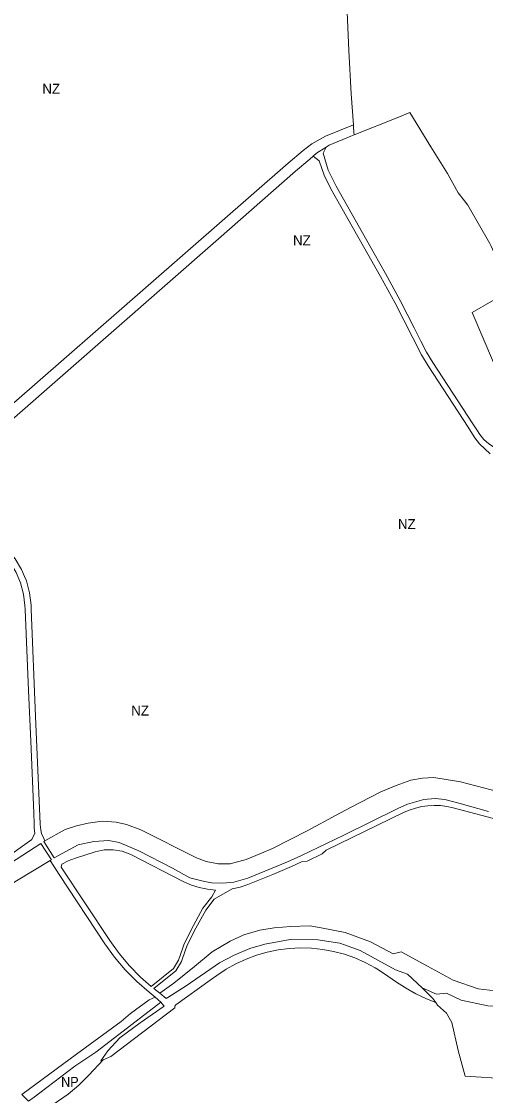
# Model space of a CAD drawing. Extents: x -650451 to -642268, y -1075216 to -1066610.
# Drawn here: x -645580 to -645020, y -1069167 to -1067871 of the extents above; entities that cross this region are included whole.
import ezdxf

# ---------------------------------------------------------------- set-up
doc = ezdxf.new("R2010")
doc.units = 0
doc.header["$LTSCALE"] = 4.8
for name, color, linetype, lineweight in [('15', 7, 'Continuous', 13), ('24', 7, 'Continuous', 13), ('25', 7, 'Continuous', 13), ('45', 7, 'Continuous', 13), ('46', 7, 'Continuous', 13), ('48', 7, 'Continuous', 13)]:
    doc.layers.add(name, color=color, linetype=linetype, lineweight=lineweight)
doc.layers.add('62', color=7, linetype='Continuous')

msp = doc.modelspace()

# ---------------------------------------------------------------- linework, layer by layer
at = {"layer": '15'}
for points in [[(-645228.257, -1068033.102), (-645224.36, -1068029.44), (-645212.831, -1068022.262)], [(-645212.831, -1068022.262), (-645216.33, -1068029.45), (-645210.19, -1068049.9), (-645200.78, -1068069.33), (-645154.68, -1068150.75), (-645140.99, -1068174.92), (-645123.29, -1068207.28), (-645106.55, -1068240.15), (-645098.61, -1068256.33), (-645091.6, -1068269.57), (-645083.99, -1068282.08), (-645035.86, -1068356.25), (-645030.2, -1068364.48), (-645027.23, -1068368.85), (-645022.34, -1068375.11), (-645016.44, -1068380.44), (-645009.72, -1068384.69), (-645003.98, -1068387.18), (-644997.7, -1068387.1), (-644978.39, -1068393.26), (-644970.72, -1068399.33), (-644966.17, -1068403.25), (-644959.42, -1068409.51)], [(-645014.95, -1068392.17), (-645027.82, -1068380.21), (-645033.49, -1068372.96), (-645036.31, -1068368.47), (-645041.56, -1068359.96), (-645089.68, -1068286.16), (-645097.68, -1068273.03), (-645129.48, -1068210.55), (-645147.09, -1068178.35), (-645206.9, -1068072.73), (-645215.02, -1068056.12), (-645221, -1068038.9), (-645228.257, -1068033.102)], [(-645632.76, -1068904.96), (-645605.99, -1068885.11), (-645567.83, -1068857.79), (-645564.25, -1068849.99), (-645565.26, -1068844.12), (-645564.97, -1068839.07), (-645565.34, -1068825.58), (-645568.99, -1068739.04), (-645571.75, -1068677.77), (-645575.86, -1068580.22), (-645576.29, -1068575.28), (-645577.8, -1068561.45), (-645581.4, -1068548.08), (-645586.82, -1068535.33), (-645594.04, -1068523.44), (-645596.74, -1068519.27), (-645628.94, -1068473.97), (-645655.81, -1068438.19), (-645668.04, -1068424.72), (-645673.86, -1068423.84), (-645657.63, -1068408.53)], [(-645657.63, -1068408.53), (-645654.34, -1068405.65), (-645653.87, -1068424.71), (-645651.53, -1068430.1), (-645591.03, -1068515.22), (-645587.94, -1068519.19), (-645580.2, -1068531.93), (-645576.6, -1068540.35), (-645574.36, -1068545.66), (-645570.55, -1068560.09), (-645568.86, -1068574.89), (-645568.88, -1068579.93), (-645563.42, -1068709.35), (-645557.97, -1068838.77), (-645557.27, -1068843.66), (-645556.12, -1068850.33), (-645553.29, -1068856.55), (-645552.302, -1068859.444)], [(-645552.302, -1068859.444), (-645553.23, -1068859.97), (-645540.97, -1068879.83), (-645512.04, -1068863.96), (-645493.25, -1068860.03), (-645475.18, -1068859.03), (-645462.39, -1068861.11), (-645438.7, -1068871.38), (-645398.36, -1068892.25), (-645377.1, -1068903.78), (-645361.33, -1068907.92), (-645351.01, -1068909.83), (-645337.23, -1068910.23), (-645323.96, -1068909.25), (-645307.09, -1068904.16), (-645259.27, -1068884.49), (-645242.55, -1068876.91), (-645192.31, -1068852.78), (-645126.32, -1068820.15), (-645114.55, -1068814.87), (-645094.72, -1068809.5), (-645081.27, -1068808.29), (-645069.36, -1068809.28), (-645052.77, -1068813.81), (-645016.93, -1068823.91)], [(-644998.7, -1068835.48), (-645059.46, -1068819.41), (-645067.04, -1068817.76), (-645074.66, -1068816.8), (-645082.34, -1068816.52), (-645090.01, -1068816.92), (-645097.47, -1068817.98), (-645104.87, -1068819.7), (-645112.38, -1068822.16), (-645119.5, -1068825.24), (-645212.72, -1068870.49), (-645217.45, -1068875.09), (-645235.76, -1068883.92), (-645242.64, -1068884.8), (-645254.58, -1068890.34), (-645276.91, -1068899.79), (-645307.16, -1068911.97), (-645316.51, -1068915.17), (-645326.23, -1068917.37), (-645348.066, -1068929.794), (-645357.996, -1068942.757), (-645371.971, -1068968.389), (-645380.699, -1068986.445), (-645382.274, -1068990.949), (-645387.111, -1069004.801), (-645393.954, -1069016.138), (-645420.586, -1069037.45), (-645413.29, -1069042.92)], [(-645545.679, -1068882.991), (-645544.33, -1068882.17), (-645557.17, -1068862.39), (-645623.92, -1068905.45), (-645630.48, -1068909.6), (-645637.82, -1068914.25)], [(-645419.17, -1069048.02), (-645426.46, -1069041.78), (-645441.38, -1069028.88), (-645455.35, -1069014.76), (-645468.16, -1068999.57), (-645479.67, -1068983.55), (-645534.94, -1068899.86), (-645541.34, -1068889.93), (-645545.679, -1068882.991)], [(-645080.589, -1069054.473), (-645091.58, -1069050.02), (-645104.48, -1069043.8), (-645116.97, -1069036.77), (-645128.98, -1069028.97), (-645142.36, -1069019.71), (-645151.44, -1069013.9), (-645153.73, -1069012.43), (-645165.61, -1069006.06), (-645177.95, -1069000.62), (-645190.67, -1068996.16), (-645203.69, -1068992.68), (-645216.94, -1068990.22), (-645230.35, -1068988.79), (-645243.82, -1068988.39), (-645257.29, -1068989.04), (-645270.66, -1068990.72), (-645283.87, -1068993.43), (-645296.82, -1068997.15), (-645309.46, -1069001.86), (-645321.7, -1069007.53), (-645333.45, -1069014.12), (-645344.7, -1069021.63), (-645352.85, -1069027.34), (-645394.11, -1069057.22), (-645395.32, -1069058.89), (-645395.34, -1069060.89), (-645472.56, -1069119.53), (-645481.72, -1069123.47)], [(-645413.29, -1069042.92), (-645405.852, -1069049.677), (-645403.6, -1069048.22), (-645381.75, -1069034.17), (-645341.31, -1069006.42), (-645323.59, -1068997.12), (-645305.04, -1068989.18), (-645286.67, -1068983.85), (-645256.29, -1068978.12), (-645222.7, -1068978.86), (-645196.42, -1068982.87), (-645171.63, -1068991.63), (-645128.94, -1069015.1), (-645114.52, -1069020.11), (-645096.97, -1069036.63)], [(-645096.97, -1069036.63), (-645084.19, -1069049.55), (-645080.589, -1069054.473)], [(-645481.72, -1069123.47), (-645484.616, -1069124.845), (-645476.39, -1069112.56), (-645461.59, -1069096.91), (-645437.22, -1069079.02), (-645408.417, -1069058.81), (-645410.47, -1069055.83), (-645412.13, -1069053.74), (-645419.17, -1069048.02)]]:
    msp.add_lwpolyline(points, dxfattribs=at)
msp.add_lwpolyline([(-645346.11, -1068918.62), (-645356.04, -1068917.65), (-645365.8, -1068915.63), (-645375.3, -1068912.58), (-645384.33, -1068908.58), (-645448.43, -1068875.95), (-645458.84, -1068871.88), (-645469.68, -1068869.93), (-645480.68, -1068870.12), (-645491.61, -1068872.47), (-645515.12, -1068880), (-645524.13, -1068883.52), (-645531.66, -1068887.61), (-645532.39, -1068890.9), (-645473.98, -1068979.47), (-645462.64, -1068995.27), (-645450.17, -1069010.02), (-645436.6, -1069023.76), (-645423.753, -1069034.862), (-645397.01, -1069013.46), (-645390.75, -1069003.09), (-645386.05, -1068989.63), (-645384.4, -1068984.91), (-645375.53, -1068966.56), (-645361.36, -1068940.57), (-645350.78, -1068926.76)], close=True, dxfattribs=at)
at = {"layer": '24'}
for points in [[(-645589.734, -1068330.849), (-645427.4, -1068189.15), (-645258.58, -1068041.8), (-645240.62, -1068026.53), (-645229.95, -1068018.28), (-645213.6, -1068009.2), (-645179.89, -1067995.2)], [(-645179.89, -1067995.2), (-645179.67, -1067998.38), (-645179.28, -1068004.08), (-645179.06, -1068007.39)], [(-645179.06, -1068007.39), (-645183.06, -1068008.96), (-645209.31, -1068020.07), (-645212.831, -1068022.262)], [(-645212.831, -1068022.262), (-645224.36, -1068029.44), (-645228.257, -1068033.102)], [(-645228.257, -1068033.102), (-645232.31, -1068036.91), (-645249.9, -1068051.45), (-645342.79, -1068132.81), (-645592.08, -1068351.12), (-645657.63, -1068408.53), (-645673.86, -1068423.84)]]:
    msp.add_lwpolyline(points, dxfattribs=at)
at = {"layer": '25'}
for points in [[(-645413.29, -1069042.92), (-645396.53, -1069030.88), (-645371.56, -1069010.81), (-645350.17, -1068993.33), (-645328.55, -1068980.37), (-645311.99, -1068972.74), (-645292.77, -1068966.91), (-645275.45, -1068964.38), (-645255.21, -1068962.49), (-645232.4, -1068961.67), (-645218.85, -1068964.3), (-645189.84, -1068969.91), (-645159.37, -1068981.11), (-645131.73, -1068995.69), (-645122.25, -1068993.21), (-645090.35, -1069010.56), (-645059.3, -1069027.45), (-645029.47, -1069037.71), (-644988.11, -1069042.51), (-644952.47, -1069036.35)], [(-645096.97, -1069036.63), (-645114.52, -1069020.11), (-645128.94, -1069015.1), (-645171.63, -1068991.63), (-645196.42, -1068982.87), (-645222.7, -1068978.86), (-645256.29, -1068978.12), (-645286.67, -1068983.85), (-645305.04, -1068989.18), (-645323.59, -1068997.12), (-645341.31, -1069006.42), (-645381.75, -1069034.17), (-645403.6, -1069048.22), (-645405.852, -1069049.677), (-645413.29, -1069042.92)], [(-644941.27, -1069052.9), (-644975.19, -1069058.65), (-644987.99, -1069059.67), (-645017.77, -1069058.35), (-645049.91, -1069051.48), (-645067.65, -1069043.18), (-645079.65, -1069044.32), (-645096.97, -1069036.63)], [(-645579.94, -1069165.52), (-645514.08, -1069116.5), (-645459.91, -1069077.37), (-645449.03, -1069067.42), (-645426.3, -1069051.02), (-645419.17, -1069048.02), (-645412.13, -1069053.74)], [(-645412.13, -1069053.74), (-645447.18, -1069080.79), (-645490.83, -1069114.27), (-645515.99, -1069131.1), (-645558.2, -1069163.37), (-645565.1, -1069168.65), (-645571.9, -1069173.43), (-645579.94, -1069165.52)]]:
    msp.add_lwpolyline(points, dxfattribs=at)
at = {"layer": '45'}
for points in [[(-645552.302, -1068859.444), (-645527.84, -1068845.59), (-645513.84, -1068841.17), (-645499.8, -1068838.07), (-645482.88, -1068835.58), (-645466.2, -1068836.84), (-645453.59, -1068839.38), (-645436.18, -1068845.91), (-645369.07, -1068879.97), (-645357.42, -1068884.27), (-645342.95, -1068887.14), (-645328.6, -1068886.89), (-645309.08, -1068881.71), (-645290.63, -1068873.98), (-645277.52, -1068868.49), (-645234.68, -1068846.67), (-645200.52, -1068828.2), (-645183.29, -1068819.23), (-645146.79, -1068800.21), (-645128.2, -1068792.33), (-645110.5, -1068786.08), (-645096.42, -1068783.56), (-645082.62, -1068782.8), (-645050.5, -1068788.01), (-645004.48, -1068800.3)], [(-645016.93, -1068823.91), (-645052.77, -1068813.81), (-645069.36, -1068809.28), (-645081.27, -1068808.29), (-645094.72, -1068809.5), (-645114.55, -1068814.87), (-645126.32, -1068820.15), (-645192.31, -1068852.78), (-645242.55, -1068876.91), (-645259.27, -1068884.49), (-645307.09, -1068904.16), (-645323.96, -1068909.25), (-645337.23, -1068910.23), (-645351.01, -1068909.83), (-645361.33, -1068907.92), (-645377.1, -1068903.78), (-645398.36, -1068892.25), (-645438.7, -1068871.38), (-645462.39, -1068861.11), (-645475.18, -1068859.03), (-645493.25, -1068860.03), (-645512.04, -1068863.96), (-645540.97, -1068879.83), (-645553.23, -1068859.97), (-645552.302, -1068859.444)], [(-645637.82, -1068914.25), (-645630.48, -1068909.6), (-645623.92, -1068905.45), (-645557.17, -1068862.39), (-645544.33, -1068882.17), (-645545.679, -1068882.991)], [(-645545.679, -1068882.991), (-645586.28, -1068907.71), (-645690.34, -1068973.16), (-645744.65, -1069009.71), (-645760.07, -1069023.11), (-645773.38, -1069043.46)]]:
    msp.add_lwpolyline(points, dxfattribs=at)
at = {"layer": '46'}
for points in [[(-645241.99, -1067708.63), (-645192.4, -1067722.74), (-645191.55, -1067752.42), (-645190.61, -1067785.41), (-645185.5, -1067905.76), (-645182.4, -1067958.11), (-645179.89, -1067995.2)], [(-645179.06, -1068007.39), (-645126.11, -1067986.52), (-645111.83, -1067980.38), (-645086.3, -1068021.92), (-645066.21, -1068054.16), (-645053.36, -1068077.25), (-645045.78, -1068087.19), (-645041.75, -1068092.48), (-645015.38, -1068138.59), (-645014.09, -1068140.85), (-645004.64, -1068161.3), (-644999.74, -1068171.88), (-644990.43, -1068198.75), (-645012.64, -1068208.23), (-645036.69, -1068221.92), (-645010.65, -1068282), (-645000.93, -1068306.11), (-644983.04, -1068349.19), (-644969.23, -1068390.78), (-644963.44, -1068401.84), (-644959.42, -1068409.51)], [(-645179.89, -1067995.2), (-645213.6, -1068009.2), (-645229.95, -1068018.28), (-645240.62, -1068026.53), (-645258.58, -1068041.8), (-645427.4, -1068189.15), (-645589.734, -1068330.849)], [(-645212.831, -1068022.262), (-645209.31, -1068020.07), (-645183.06, -1068008.96), (-645179.06, -1068007.39)], [(-644959.42, -1068409.51), (-644966.17, -1068403.25), (-644970.72, -1068399.33), (-644978.39, -1068393.26), (-644997.7, -1068387.1), (-645003.98, -1068387.18), (-645009.72, -1068384.69), (-645016.44, -1068380.44), (-645022.34, -1068375.11), (-645027.23, -1068368.85), (-645030.2, -1068364.48), (-645035.86, -1068356.25), (-645083.99, -1068282.08), (-645091.6, -1068269.57), (-645098.61, -1068256.33), (-645106.55, -1068240.15), (-645123.29, -1068207.28), (-645140.99, -1068174.92), (-645154.68, -1068150.75), (-645200.78, -1068069.33), (-645210.19, -1068049.9), (-645216.33, -1068029.45), (-645212.831, -1068022.262)], [(-645657.63, -1068408.53), (-645592.08, -1068351.12), (-645342.79, -1068132.81), (-645249.9, -1068051.45), (-645232.31, -1068036.91), (-645228.257, -1068033.102)], [(-645228.257, -1068033.102), (-645221, -1068038.9), (-645215.02, -1068056.12), (-645206.9, -1068072.73), (-645147.09, -1068178.35), (-645129.48, -1068210.55), (-645097.68, -1068273.03), (-645089.68, -1068286.16), (-645041.56, -1068359.96), (-645036.31, -1068368.47), (-645033.49, -1068372.96), (-645027.82, -1068380.21), (-645014.95, -1068392.17)], [(-645552.302, -1068859.444), (-645553.29, -1068856.55), (-645556.12, -1068850.33), (-645557.27, -1068843.66), (-645557.97, -1068838.77), (-645563.42, -1068709.35), (-645568.88, -1068579.93), (-645568.86, -1068574.89), (-645570.55, -1068560.09), (-645574.36, -1068545.66), (-645576.6, -1068540.35), (-645580.2, -1068531.93), (-645587.94, -1068519.19), (-645591.03, -1068515.22), (-645651.53, -1068430.1), (-645653.87, -1068424.71), (-645654.34, -1068405.65), (-645657.63, -1068408.53)], [(-645673.86, -1068423.84), (-645668.04, -1068424.72), (-645655.81, -1068438.19), (-645628.94, -1068473.97), (-645596.74, -1068519.27), (-645594.04, -1068523.44), (-645586.82, -1068535.33), (-645581.4, -1068548.08), (-645577.8, -1068561.45), (-645576.29, -1068575.28), (-645575.86, -1068580.22), (-645571.75, -1068677.77), (-645568.99, -1068739.04), (-645565.34, -1068825.58), (-645564.97, -1068839.07), (-645565.26, -1068844.12), (-645564.25, -1068849.99), (-645567.83, -1068857.79), (-645605.99, -1068885.11), (-645632.76, -1068904.96), (-645646.49, -1068892.56)], [(-645004.48, -1068800.3), (-645050.5, -1068788.01), (-645082.62, -1068782.8), (-645096.42, -1068783.56), (-645110.5, -1068786.08), (-645128.2, -1068792.33), (-645146.79, -1068800.21), (-645183.29, -1068819.23), (-645200.52, -1068828.2), (-645234.68, -1068846.67), (-645277.52, -1068868.49), (-645290.63, -1068873.98), (-645309.08, -1068881.71), (-645328.6, -1068886.89), (-645342.95, -1068887.14), (-645357.42, -1068884.27), (-645369.07, -1068879.97), (-645436.18, -1068845.91), (-645453.59, -1068839.38), (-645466.2, -1068836.84), (-645482.88, -1068835.58), (-645499.8, -1068838.07), (-645513.84, -1068841.17), (-645527.84, -1068845.59), (-645552.302, -1068859.444)], [(-645481.72, -1069123.47), (-645472.56, -1069119.53), (-645395.34, -1069060.89), (-645395.32, -1069058.89), (-645394.11, -1069057.22), (-645352.85, -1069027.34), (-645344.7, -1069021.63), (-645333.45, -1069014.12), (-645321.7, -1069007.53), (-645309.46, -1069001.86), (-645296.82, -1068997.15), (-645283.87, -1068993.43), (-645270.66, -1068990.72), (-645257.29, -1068989.04), (-645243.82, -1068988.39), (-645230.35, -1068988.79), (-645216.94, -1068990.22), (-645203.69, -1068992.68), (-645190.67, -1068996.16), (-645177.95, -1069000.62), (-645165.61, -1069006.06), (-645153.73, -1069012.43), (-645151.44, -1069013.9), (-645142.36, -1069019.71), (-645128.98, -1069028.97), (-645116.97, -1069036.77), (-645104.48, -1069043.8), (-645091.58, -1069050.02), (-645080.589, -1069054.473)], [(-645080.589, -1069054.473), (-645078.47, -1069057.37), (-645067.57, -1069067.16), (-645061.2, -1069078.47), (-645053.61, -1069112.32), (-645044.97, -1069143.38), (-644993.99, -1069146.57), (-644994.006, -1069146.673), (-644986.221, -1069147.139), (-644974.505, -1069149.05), (-644974.34, -1069147.85), (-644985.15, -1069116.67), (-644981.3, -1069108.22), (-644970.84, -1069088.8), (-644965.95, -1069083.67), (-644962.15, -1069081.85), (-644958.25, -1069079.99), (-644943.69, -1069076.34), (-644932.95, -1069073.65)], [(-645543.43, -1069178.39), (-645524.19, -1069165.11), (-645511.11, -1069154.16), (-645499.07, -1069142.13), (-645481.72, -1069123.47)]]:
    msp.add_lwpolyline(points, dxfattribs=at)
at = {"layer": '48'}
for points in [[(-645571.9, -1069173.43), (-645565.1, -1069168.65), (-645558.2, -1069163.37), (-645515.99, -1069131.1), (-645490.83, -1069114.27), (-645447.18, -1069080.79), (-645412.13, -1069053.74)], [(-645412.13, -1069053.74), (-645410.47, -1069055.83), (-645408.417, -1069058.81), (-645437.22, -1069079.02), (-645461.59, -1069096.91), (-645476.39, -1069112.56), (-645484.616, -1069124.845), (-645481.72, -1069123.47)], [(-645481.72, -1069123.47), (-645499.07, -1069142.13), (-645511.11, -1069154.16), (-645524.19, -1069165.11), (-645543.43, -1069178.39)]]:
    msp.add_lwpolyline(points, dxfattribs=at)

# ---------------------------------------------------------------- texts
at = {"layer": '62'}
for p in [(-645555.232, -1067957.826), (-645252.756, -1068140.692), (-645126.08, -1068483.042), (-645447.986, -1068708.075)]:
    msp.add_text('NZ', height=12, dxfattribs=at).set_placement(p)
at = {"layer": '62', "width": 0.95}
msp.add_text('NP', height=12, dxfattribs=at).set_placement((-645532.583, -1069156.12))

doc.saveas('drawing.dxf')
